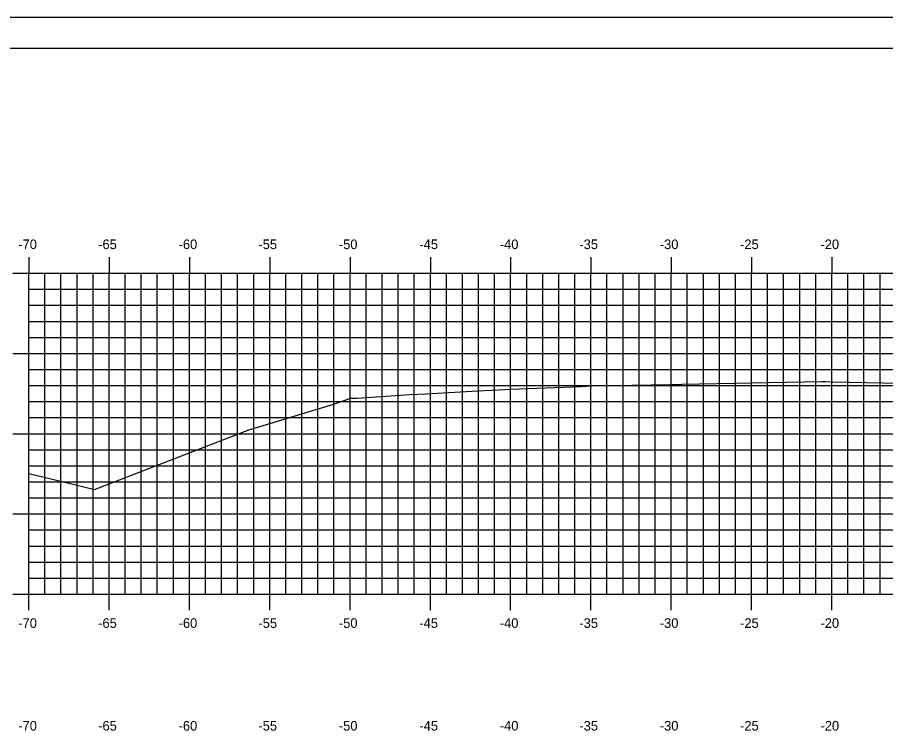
# Model space of a CAD drawing. Extents: x 1170543 to 1177585, y 609599 to 610623.
# Drawn here: x 1175951.6 to 1176005.7, y 609664.1 to 609708.8 of the extents above; entities that cross this region are included whole.
import ezdxf

# ---------------------------------------------------------------- set-up
doc = ezdxf.new("R2010")
doc.units = 0
for name, color, linetype in [('BORDER', 7, 'Continuous'), ('H_V ANNOTATION', 7, 'Continuous'), ('MAJOR', 7, 'Continuous'), ('MINOR', 7, 'Continuous'), ('PLOT BOUNDARY', 7, 'Continuous'), ('S_Roadway_Centerline', 7, 'Continuous')]:
    doc.layers.add(name, color=color, linetype=linetype)

msp = doc.modelspace()

# ---------------------------------------------------------------- linework, layer by layer
at = {"layer": 'BORDER'}
msp.add_line((1176107.339, 609706.872), (1175947.339, 609706.872), dxfattribs=at)
at = {"layer": 'MAJOR'}
for p, q in [((1175952.339, 609693.874), (1175952.339, 609692.872)), ((1175957.339, 609693.874), (1175957.339, 609692.872)), ((1175962.339, 609693.874), (1175962.339, 609692.872)), ((1175967.339, 609693.874), (1175967.339, 609692.872)), ((1175972.339, 609693.874), (1175972.339, 609692.872)), ((1175977.339, 609693.874), (1175977.339, 609692.872)), ((1175982.339, 609693.874), (1175982.339, 609692.872)), ((1175987.339, 609693.874), (1175987.339, 609692.872)), ((1175992.339, 609693.874), (1175992.339, 609692.872)), ((1175997.339, 609693.874), (1175997.339, 609692.872)), ((1176002.339, 609693.874), (1176002.339, 609692.872)), ((1175951.337, 609692.872), (1175952.339, 609692.872)), ((1175952.339, 609692.872), (1176092.339, 609692.872)), ((1175952.339, 609672.872), (1175952.339, 609692.872)), ((1175952.339, 609672.872), (1175952.339, 609692.872)), ((1175952.339, 609692.872), (1176092.339, 609692.872)), ((1175957.339, 609672.872), (1175957.339, 609692.872)), ((1175962.339, 609672.872), (1175962.339, 609692.872)), ((1175967.339, 609672.872), (1175967.339, 609692.872)), ((1175972.339, 609672.872), (1175972.339, 609692.872)), ((1175977.339, 609672.872), (1175977.339, 609692.872)), ((1175982.339, 609672.872), (1175982.339, 609692.872)), ((1175987.339, 609672.872), (1175987.339, 609692.872)), ((1175992.339, 609672.872), (1175992.339, 609692.872)), ((1175997.339, 609672.872), (1175997.339, 609692.872)), ((1176002.339, 609672.872), (1176002.339, 609692.872)), ((1175951.337, 609687.872), (1175952.339, 609687.872)), ((1175952.339, 609687.872), (1176092.339, 609687.872)), ((1175951.337, 609682.872), (1175952.339, 609682.872)), ((1175952.339, 609682.872), (1176092.339, 609682.872)), ((1175951.337, 609677.872), (1175952.339, 609677.872)), ((1175952.339, 609677.872), (1176092.339, 609677.872)), ((1175951.337, 609672.872), (1175952.339, 609672.872)), ((1175952.339, 609672.872), (1176092.339, 609672.872)), ((1175952.339, 609672.872), (1176092.339, 609672.872)), ((1175952.339, 609671.87), (1175952.339, 609672.872)), ((1175957.339, 609671.87), (1175957.339, 609672.872)), ((1175962.339, 609671.87), (1175962.339, 609672.872)), ((1175967.339, 609671.87), (1175967.339, 609672.872)), ((1175972.339, 609671.87), (1175972.339, 609672.872)), ((1175977.339, 609671.87), (1175977.339, 609672.872)), ((1175982.339, 609671.87), (1175982.339, 609672.872)), ((1175987.339, 609671.87), (1175987.339, 609672.872)), ((1175992.339, 609671.87), (1175992.339, 609672.872)), ((1175997.339, 609671.87), (1175997.339, 609672.872)), ((1176002.339, 609671.87), (1176002.339, 609672.872))]:
    msp.add_line(p, q, dxfattribs=at)
at = {"layer": 'MINOR'}
for p, q in [((1175953.339, 609672.872), (1175953.339, 609692.872)), ((1175954.339, 609672.872), (1175954.339, 609692.872)), ((1175955.339, 609672.872), (1175955.339, 609692.872)), ((1175956.339, 609672.872), (1175956.339, 609692.872)), ((1175958.339, 609672.872), (1175958.339, 609692.872)), ((1175959.339, 609672.872), (1175959.339, 609692.872)), ((1175960.339, 609672.872), (1175960.339, 609692.872)), ((1175961.339, 609672.872), (1175961.339, 609692.872)), ((1175963.339, 609672.872), (1175963.339, 609692.872)), ((1175964.339, 609672.872), (1175964.339, 609692.872)), ((1175965.339, 609672.872), (1175965.339, 609692.872)), ((1175966.339, 609672.872), (1175966.339, 609692.872)), ((1175968.339, 609672.872), (1175968.339, 609692.872)), ((1175969.339, 609672.872), (1175969.339, 609692.872)), ((1175970.339, 609672.872), (1175970.339, 609692.872)), ((1175971.339, 609672.872), (1175971.339, 609692.872)), ((1175973.339, 609672.872), (1175973.339, 609692.872)), ((1175974.339, 609672.872), (1175974.339, 609692.872)), ((1175975.339, 609672.872), (1175975.339, 609692.872)), ((1175976.339, 609672.872), (1175976.339, 609692.872)), ((1175978.339, 609672.872), (1175978.339, 609692.872)), ((1175979.339, 609672.872), (1175979.339, 609692.872)), ((1175980.339, 609672.872), (1175980.339, 609692.872)), ((1175981.339, 609672.872), (1175981.339, 609692.872)), ((1175983.339, 609672.872), (1175983.339, 609692.872)), ((1175984.339, 609672.872), (1175984.339, 609692.872)), ((1175985.339, 609672.872), (1175985.339, 609692.872)), ((1175986.339, 609672.872), (1175986.339, 609692.872)), ((1175988.339, 609672.872), (1175988.339, 609692.872)), ((1175989.339, 609672.872), (1175989.339, 609692.872)), ((1175990.339, 609672.872), (1175990.339, 609692.872)), ((1175991.339, 609672.872), (1175991.339, 609692.872)), ((1175993.339, 609672.872), (1175993.339, 609692.872)), ((1175994.339, 609672.872), (1175994.339, 609692.872)), ((1175995.339, 609672.872), (1175995.339, 609692.872)), ((1175996.339, 609672.872), (1175996.339, 609692.872)), ((1175998.339, 609672.872), (1175998.339, 609692.872)), ((1175999.339, 609672.872), (1175999.339, 609692.872)), ((1176000.339, 609672.872), (1176000.339, 609692.872)), ((1176001.339, 609672.872), (1176001.339, 609692.872)), ((1176003.339, 609672.872), (1176003.339, 609692.872)), ((1176004.339, 609672.872), (1176004.339, 609692.872)), ((1176005.339, 609672.872), (1176005.339, 609692.872)), ((1175952.339, 609691.872), (1176092.339, 609691.872)), ((1175952.339, 609691.872), (1175953.341, 609691.872)), ((1175952.339, 609690.872), (1176092.339, 609690.872)), ((1175952.339, 609690.872), (1175953.341, 609690.872)), ((1175952.339, 609689.872), (1176092.339, 609689.872)), ((1175952.339, 609689.872), (1175953.341, 609689.872)), ((1175952.339, 609688.872), (1176092.339, 609688.872)), ((1175952.339, 609688.872), (1175953.341, 609688.872)), ((1175952.339, 609686.872), (1176092.339, 609686.872)), ((1175952.339, 609686.872), (1175953.341, 609686.872)), ((1175952.339, 609685.872), (1176092.339, 609685.872)), ((1175952.339, 609685.872), (1175953.341, 609685.872)), ((1175952.339, 609684.872), (1176092.339, 609684.872)), ((1175952.339, 609684.872), (1175953.341, 609684.872)), ((1175952.339, 609683.872), (1176092.339, 609683.872)), ((1175952.339, 609683.872), (1175953.341, 609683.872)), ((1175952.339, 609681.872), (1176092.339, 609681.872)), ((1175952.339, 609681.872), (1175953.341, 609681.872)), ((1175952.339, 609680.872), (1176092.339, 609680.872)), ((1175952.339, 609680.872), (1175953.341, 609680.872)), ((1175952.339, 609679.872), (1176092.339, 609679.872)), ((1175952.339, 609679.872), (1175953.341, 609679.872)), ((1175952.339, 609678.872), (1176092.339, 609678.872)), ((1175952.339, 609678.872), (1175953.341, 609678.872)), ((1175952.339, 609676.872), (1176092.339, 609676.872)), ((1175952.339, 609676.872), (1175953.341, 609676.872)), ((1175952.339, 609675.872), (1176092.339, 609675.872)), ((1175952.339, 609675.872), (1175953.341, 609675.872)), ((1175952.339, 609674.872), (1176092.339, 609674.872)), ((1175952.339, 609674.872), (1175953.341, 609674.872)), ((1175952.339, 609673.872), (1176092.339, 609673.872)), ((1175952.339, 609673.872), (1175953.341, 609673.872))]:
    msp.add_line(p, q, dxfattribs=at)
at = {"layer": 'PLOT BOUNDARY'}
msp.add_lwpolyline([(1175939.246, 609598.813), (1176109.246, 609598.813), (1176109.246, 609708.813), (1175939.246, 609708.813)], close=True, dxfattribs=at)
at = {"layer": 'S_Roadway_Centerline'}
msp.add_lwpolyline([(1175952.339, 609680.401), (1175955.1, 609679.716), (1175956.425, 609679.389), (1175966.039, 609683.115), (1175970.02, 609684.326), (1175971.182, 609684.672), (1175971.318, 609684.716), (1175971.81, 609684.881), (1175972.371, 609685.082), (1175972.753, 609685.084), (1175974.877, 609685.234), (1175976.053, 609685.316), (1175977.064, 609685.362), (1175980.291, 609685.536), (1175981.996, 609685.624), (1175982.3, 609685.643), (1175986.761, 609685.822), (1175987.326, 609685.844), (1175987.391, 609685.845), (1175992.352, 609685.937), (1175992.99, 609685.95), (1175997.378, 609686.039), (1175998.399, 609686.059), (1176001.713, 609686.121), (1176001.936, 609686.118), (1176002.404, 609686.113), (1176005.513, 609686.043), (1176007.43, 609686.002)], dxfattribs=at)

# ---------------------------------------------------------------- texts
at = {"layer": 'H_V ANNOTATION'}
for s, p in [('-70', (1175951.681, 609694.372)), ('-65', (1175956.657, 609694.372)), ('-60', (1175961.665, 609694.372)), ('-55', (1175966.635, 609694.372)), ('-50', (1175971.643, 609694.372)), ('-45', (1175976.657, 609694.372)), ('-40', (1175981.665, 609694.372)), ('-35', (1175986.619, 609694.372)), ('-30', (1175991.627, 609694.372)), ('-25', (1175996.625, 609694.372)), ('-20', (1176001.633, 609694.372)), ('-70', (1175951.681, 609670.772)), ('-65', (1175956.657, 609670.772)), ('-60', (1175961.665, 609670.772)), ('-55', (1175966.635, 609670.772)), ('-50', (1175971.643, 609670.772)), ('-45', (1175976.657, 609670.772)), ('-40', (1175981.665, 609670.772)), ('-35', (1175986.619, 609670.772)), ('-30', (1175991.627, 609670.772)), ('-25', (1175996.625, 609670.772)), ('-20', (1176001.633, 609670.772)), ('-70', (1175951.681, 609664.372)), ('-65', (1175956.657, 609664.372)), ('-60', (1175961.665, 609664.372)), ('-55', (1175966.635, 609664.372)), ('-50', (1175971.643, 609664.372)), ('-45', (1175976.657, 609664.372)), ('-40', (1175981.665, 609664.372)), ('-35', (1175986.619, 609664.372)), ('-30', (1175991.627, 609664.372)), ('-25', (1175996.625, 609664.372)), ('-20', (1176001.633, 609664.372))]:
    msp.add_text(s, height=0.6, dxfattribs=at).set_placement(p)

doc.saveas('drawing.dxf')
